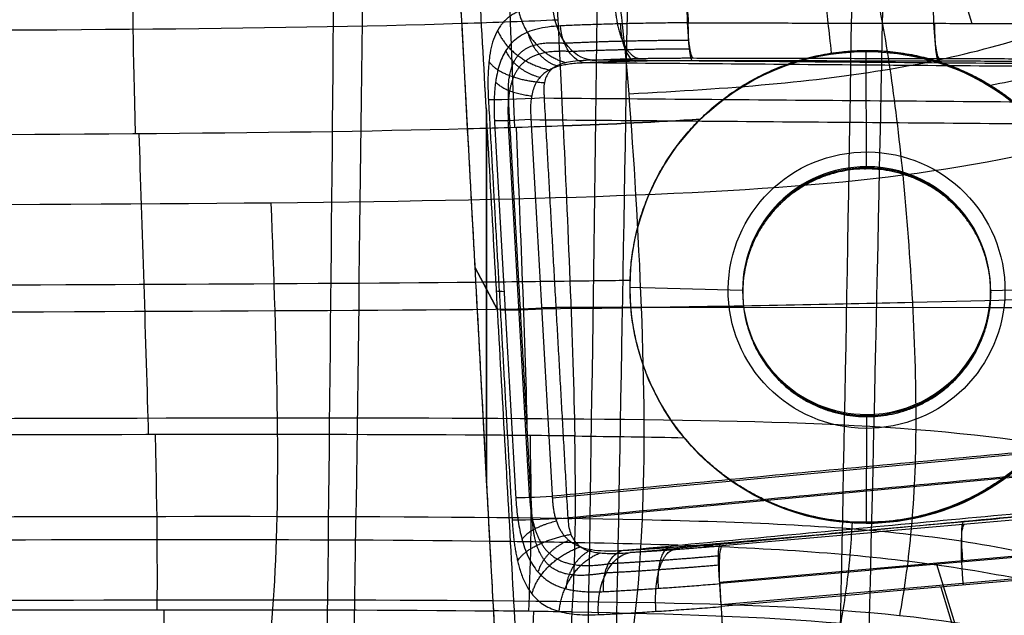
# Model space of a CAD drawing. Header units: millimetres. Extents: x -224 to 224, y -267 to 247.
# Tile 261 of 656: x 112 to 137, y -125 to -110. Entities that reach past the tile are written whole.
import ezdxf

# ---------------------------------------------------------------- set-up
doc = ezdxf.new("R2010")
doc.units = ezdxf.units.MM
doc.layers.add('08-01-2026-telaio-080126', color=7, linetype='Continuous')
doc.layers.add('15_12_2025_Kartell_BO_Chair-SEDUTA-RM', color=7, linetype='Continuous')

msp = doc.modelspace()

# ---------------------------------------------------------------- linework, layer by layer
at = {"layer": '08-01-2026-telaio-080126', "color": 30, "true_color": 0xff8000}
for p, q in [((134.36, -104.057, 427.795), (136.26, -110.255, 427.795)), ((123.928, -112.404, 433.607), (123.928, -121.815, 436.984)), ((123.638, -116.456, 436.769), (124.216, -117.539, 433.75)), ((154.523, -117.497, 431.522), (125.334, -117.476, 432.251)), ((125.606, -122.311, 432.381), (154.642, -119.586, 431.578)), ((129.856, -124.46, 428.989), (142.293, -123.351, 427.572)), ((135.367, -124.002, 428.361), (137.079, -129.588, 428.361))]:
    msp.add_line(p, q, dxfattribs=at)
at = {"layer": '08-01-2026-telaio-080126', "color": 95, "true_color": 0x42aa42}
for p, q in [((133.578, -110.941, 437.741), (133.581, -110.969, 436.731)), ((133.588, -113.896, 433.961), (133.581, -110.969, 436.731)), ((123.931, -112.45, 433.608), (123.931, -121.866, 436.987)), ((133.588, -113.896, 433.961), (133.593, -113.952, 431.945)), ((123.638, -116.45, 436.769), (124.216, -117.533, 433.75)), ((127.58, -116.957, 437.219), (127.581, -116.967, 436.882)), ((130.438, -117.045, 434.04), (127.581, -116.967, 436.882)), ((136.738, -117.045, 434.056), (139.581, -116.966, 436.912)), ((130.438, -117.045, 434.04), (130.443, -117.098, 432.113)), ((136.738, -117.045, 434.056), (136.743, -117.103, 431.956)), ((130.466, -117.479, 432.123), (125.706, -117.476, 432.242)), ((155.94, -117.497, 431.487), (136.72, -117.484, 431.967)), ((126.008, -122.849, 432.386), (156.083, -120.026, 431.554)), ((133.588, -120.194, 434.135), (133.581, -122.964, 437.063)), ((133.588, -120.194, 434.135), (133.593, -120.249, 432.123)), ((133.578, -122.934, 438.131), (133.581, -122.964, 437.063)), ((129.888, -125.027, 429.005), (142.324, -123.918, 427.588)), ((135.471, -124.58, 428.369), (137.005, -129.584, 428.369))]:
    msp.add_line(p, q, dxfattribs=at)
at = {"layer": '08-01-2026-telaio-080126', "color": 95, "true_color": 0x42aa42, "extrusion": (-0.002545, 0.027627, 0.999615)}
msp.add_circle((-122.288, 140.799, 430.671), 3.514, dxfattribs=at)
at = {"layer": '08-01-2026-telaio-080126', "color": 95, "true_color": 0x42aa42, "extrusion": (0.002545, -0.027627, -0.999615)}
msp.add_circle((122.288, 140.799, -429.263), 3.15, dxfattribs=at)
at = {"layer": '08-01-2026-telaio-080126', "color": 95, "true_color": 0x42aa42, "extrusion": (0.993914, -0.00212, -0.110139)}
msp.add_arc((-109.362, 441.706, 81.273), 1.5, 183.9898, 268.0509, dxfattribs=at)
at = {"layer": '08-01-2026-telaio-080126', "color": 95, "true_color": 0x42aa42, "extrusion": (-0.993914, 0.00212, 0.110139)}
msp.add_arc((109.362, 441.706, -87.561), 1.5, 271.9491, 356.0102, dxfattribs=at)
at = {"layer": '08-01-2026-telaio-080126', "color": 95, "true_color": 0x42aa42, "extrusion": (0.731043, 0.038974, -0.681217)}
msp.add_arc((-116.28, 397.867, -205.47), 1.5, 185.363, 268.7271, dxfattribs=at)
at = {"layer": '08-01-2026-telaio-080126', "color": 30, "true_color": 0xff8000, "extrusion": (0.993914, -0.00212, -0.110139)}
msp.add_arc((-109.93, 441.225, 81.303), 1, 183.9898, 268.0509, dxfattribs=at)
at = {"layer": '08-01-2026-telaio-080126', "color": 30, "true_color": 0xff8000, "extrusion": (-0.993914, 0.00212, 0.110139)}
msp.add_arc((109.93, 441.225, -87.592), 1, 271.9491, 356.0102, dxfattribs=at)
at = {"layer": '08-01-2026-telaio-080126', "color": 30, "true_color": 0xff8000, "extrusion": (0.757133, 0.037779, -0.652167)}
msp.add_arc((-116.426, 405.341, -189.342), 1, 185.2341, 268.5635, dxfattribs=at)
at = {"layer": '08-01-2026-telaio-080126', "color": 95, "true_color": 0x42aa42, "extrusion": (0.002545, -0.027627, -0.999615)}
for centre, start, end in [((122.288, 140.799, -433.157), 95.2614, 275.2614), ((122.288, 140.799, -433.984), 275.2614, 114.7451), ((122.288, 140.799, -433.984), 260.8045, 275.2614), ((122.288, 140.799, -433.157), 275.2614, 95.2614)]:
    msp.add_arc(centre, 6, start, end, dxfattribs=at)
at = {"layer": '08-01-2026-telaio-080126', "color": 95, "true_color": 0x42aa42, "extrusion": (-0.056215, 0.998057, -0.026858)}
msp.add_arc((-118.94, 430.246, -130.587), 1.5, 271.5211, 347.0909, dxfattribs=at)
at = {"layer": '08-01-2026-telaio-080126', "color": 30, "true_color": 0xff8000, "extrusion": (-0.056288, 0.998053, -0.026857)}
msp.add_arc((-118.547, 429.756, -131.126), 1, 271.5212, 342.5937, dxfattribs=at)
at = {"layer": '08-01-2026-telaio-080126', "color": 95, "true_color": 0x42aa42, "extrusion": (-0.002545, 0.027627, 0.999615)}
for start, end in [(264.7386, 84.7386), (84.7386, 264.7386)]:
    msp.add_arc((-122.288, 140.799, 430.307), 3.15, start, end, dxfattribs=at)
at = {"layer": '08-01-2026-telaio-080126', "color": 30, "true_color": 0xff8000, "extrusion": (-0.056015, 0.998045, -0.027726)}
msp.add_arc((-123.35, 431.138, -135.816), 6, 342.5479, 350.3908, dxfattribs=at)
at = {"layer": '08-01-2026-telaio-080126', "color": 95, "true_color": 0x42aa42, "extrusion": (-0.056015, 0.998045, -0.027726)}
msp.add_arc((-123.35, 431.138, -135.816), 6, 347.0353, 350.3884, dxfattribs=at)
at = {"layer": '08-01-2026-telaio-080126', "color": 30, "true_color": 0xff8000, "extrusion": (0.05629, -0.998053, 0.026856)}
msp.add_arc((118.546, 429.756, 140.717), 1, 197.5065, 268.4788, dxfattribs=at)
at = {"layer": '08-01-2026-telaio-080126', "color": 95, "true_color": 0x42aa42, "extrusion": (0.056217, -0.998057, 0.026858)}
msp.add_arc((118.94, 430.246, 141.281), 1.5, 193.0303, 268.4789, dxfattribs=at)
at = {"layer": '08-01-2026-telaio-080126', "color": 95, "true_color": 0x42aa42, "extrusion": (0.989699, 0.088229, -0.112743)}
msp.add_arc((-136.081, 441.104, 75.369), 1.5, 268.6326, 356.8543, dxfattribs=at)
at = {"layer": '08-01-2026-telaio-080126', "color": 30, "true_color": 0xff8000, "extrusion": (0.989699, 0.088229, -0.112743)}
for centre in [(-135.509, 440.59, 75.413), (-135.509, 440.59, 69.172)]:
    msp.add_arc(centre, 1, 268.6326, 356.8543, dxfattribs=at)
at = {"layer": '08-01-2026-telaio-080126', "color": 95, "true_color": 0x42aa42, "extrusion": (0.773762, 0.039132, -0.632266)}
msp.add_arc((-131.487, 410.944, -178.884), 1.5, 268.5685, 355.9643, dxfattribs=at)
at = {"layer": '08-01-2026-telaio-080126', "color": 30, "true_color": 0xff8000, "extrusion": (0.795079, 0.042661, -0.605003)}
msp.add_arc((-131.293, 416.142, -164.675), 1, 268.6496, 356.0733, dxfattribs=at)
at = {"layer": '08-01-2026-telaio-080126', "color": 95, "true_color": 0x42aa42, "extrusion": (-0.989699, -0.088229, 0.112743)}
msp.add_arc((136.081, 441.104, -69.151), 1.5, 183.1457, 271.3674, dxfattribs=at)
at = {"layer": '08-01-2026-telaio-080126', "color": 95, "true_color": 0x42aa42}
for points, degree in [([(124.958, -130.762, 434.117), (123.413, -103.222, 433.352)], 1), ([(123.208, -108.481, 436.443), (123.281, -109.842, 436.506), (123.448, -112.937, 436.629)], 2), ([(124.46, -108.441, 436.576), (124.504, -109.464, 436.622), (124.552, -110.65, 436.669), (124.646, -112.903, 436.756)], 3), ([(125.883, -112.861, 436.889), (125.779, -110.595, 436.802), (125.719, -109.414, 436.754), (125.663, -108.394, 436.707)], 3), ([(123.303, -110.253, 436.52), (124.161, -110.226, 436.61), (124.977, -110.196, 436.698), (125.755, -110.16, 436.783)], 3), ([(155.636, -111.425, 430.419), (126.617, -111.19, 431.138)], 1), ([(129.179, -111.134, 429.964), (141.68, -111.161, 428.578)], 1), ([(138.588, -111.447, 438.423), (137.972, -111.587, 438.342), (137.358, -111.714, 438.262), (136.738, -111.829, 438.182)], 3), ([(125.406, -112.15, 432.099), (155.652, -112.395, 431.349)], 1), ([(129.359, -112.69, 437.277), (128.275, -112.759, 437.153), (127.123, -112.814, 437.024), (125.883, -112.861, 436.889)], 3), ([(125.883, -112.861, 436.889), (127.123, -112.814, 437.024), (128.275, -112.759, 437.153), (129.359, -112.69, 437.277)], 3), ([(125.883, -112.861, 436.889), (125.107, -112.889, 436.805), (124.297, -112.915, 436.718), (123.448, -112.937, 436.629)], 3), ([(124.686, -112.901, 436.76), (124.78, -115.155, 436.847), (124.92, -118.475, 436.972), (124.968, -120.729, 437.056)], 3), ([(125.883, -112.861, 436.889), (125.986, -115.126, 436.976), (126.133, -118.475, 437.104), (126.178, -120.741, 437.188)], 3), ([(123.658, -116.828, 436.784), (124.491, -116.819, 436.871), (125.288, -116.81, 436.956), (126.053, -116.801, 437.04)], 3), ([(126.053, -116.801, 437.04), (126.577, -116.794, 437.097), (127.087, -116.787, 437.153), (127.583, -116.779, 437.208)], 3), ([(156.081, -120, 431.554), (126.007, -122.823, 432.386)], 1), ([(123.869, -120.721, 436.939), (124.109, -125.186, 437.125)], 1), ([(126.178, -120.741, 437.188), (125.439, -120.733, 437.107), (124.67, -120.726, 437.024), (123.869, -120.721, 436.939)], 3), ([(125.04, -120.73, 437.064), (125.087, -122.985, 437.148), (125.042, -124.172, 437.19), (124.999, -125.197, 437.221)], 3), ([(126.113, -125.213, 437.343), (126.166, -124.191, 437.313), (126.223, -123.008, 437.272), (126.178, -120.741, 437.188)], 3), ([(126.178, -120.741, 437.188), (127.155, -120.752, 437.295), (128.081, -120.766, 437.399), (128.964, -120.785, 437.5)], 3), ([(127.579, -123.704, 431.4), (156.151, -121.022, 430.609)], 1), ([(142.352, -122.427, 428.996), (129.915, -123.536, 430.413)], 1), ([(124.014, -123.41, 437.051), (124.766, -123.419, 437.131), (125.488, -123.431, 437.209), (126.183, -123.444, 437.286)], 3), ([(126.183, -123.444, 437.286), (128.842, -123.494, 437.579), (133.359, -123.659, 438.118), (137.12, -124.244, 438.641), (139.025, -124.716, 438.919)], 3), ([(142.329, -123.969, 427.588), (129.892, -125.077, 429.005)], 1), ([(126.113, -125.213, 437.343), (125.471, -125.203, 437.272), (124.804, -125.194, 437.199), (124.109, -125.186, 437.125)], 3), ([(125.125, -125.198, 437.234), (125.081, -126.223, 437.265), (125.04, -127.086, 437.284), (125.028, -127.912, 437.059)], 3), ([(125.99, -127.919, 437.164), (126.01, -127.096, 437.391), (126.06, -126.235, 437.373), (126.113, -125.213, 437.343)], 3), ([(126.113, -125.213, 437.343), (131.355, -125.299, 437.923), (134.915, -125.496, 438.402), (138.582, -126.404, 438.948)], 3), ([(129.892, -125.077, 429.005), (130.151, -129.694, 429.133)], 1)]:
    msp.add_open_spline(points, degree=degree, dxfattribs=at)
at = {"layer": '08-01-2026-telaio-080126', "color": 30, "true_color": 0xff8000}
for points, degree in [([(124.958, -130.762, 434.117), (123.413, -103.223, 433.352)], 1), ([(128.72, -104.202, 428.425), (129.059, -110.239, 428.593)], 1), ([(114.943, -108.616, 435.62), (114.947, -109.652, 435.663), (114.951, -110.853, 435.709), (115.012, -113.064, 435.792)], 3), ([(127.731, -114.622, 419.046), (127.623, -112.787, 419.191), (127.5, -111.163, 419.559), (127.341, -109.856, 420.423)], 3), ([(103.924, -110.454, 434.697), (112.165, -110.427, 435.408), (118.407, -110.405, 436.007), (123.303, -110.253, 436.52)], 3), ([(129.059, -110.239, 428.593), (141.56, -110.266, 427.208)], 1), ([(154.243, -111.483, 430.004), (126.457, -111.258, 430.693)], 1), ([(141.66, -111.23, 428.132), (129.16, -111.203, 429.517)], 1), ([(125.065, -112.701, 432.123), (154.265, -112.937, 431.399)], 1), ([(123.448, -112.937, 436.629), (118.497, -113.066, 436.111), (112.241, -113.088, 435.51), (103.975, -113.115, 434.797)], 3), ([(140.01, -112.969, 420.597), (136.481, -114.027, 420.096), (132.956, -114.415, 419.623), (127.731, -114.622, 419.046)], 3), ([(115.11, -113.063, 435.801), (115.171, -115.274, 435.884), (115.289, -118.496, 436.005), (115.345, -120.707, 436.088)], 3), ([(134.506, -114.115, 419.85), (134.605, -115.12, 419.783), (134.777, -117.351, 419.763), (134.843, -119.575, 419.955), (134.836, -120.573, 420.099)], 3), ([(127.731, -114.622, 419.046), (122.506, -114.829, 418.469), (115.581, -114.854, 417.788), (105.735, -114.886, 416.941)], 3), ([(127.939, -120.322, 419.262), (127.93, -118.503, 418.978), (127.838, -116.457, 418.901), (127.731, -114.622, 419.046)], 3), ([(118.627, -120.279, 418.3), (118.608, -118.516, 418.017), (118.537, -116.599, 417.945), (118.466, -114.82, 418.095)], 3), ([(104.09, -116.927, 434.94), (112.39, -116.9, 435.656), (118.663, -116.877, 436.259), (123.658, -116.828, 436.784)], 3), ([(140.42, -117.203, 420.602), (138.591, -117.249, 420.334), (134.952, -117.352, 419.822), (130.507, -117.443, 419.285), (127.872, -117.478, 418.993)], 3), ([(105.828, -117.605, 416.88), (115.675, -117.573, 417.728), (122.6, -117.547, 418.408), (127.872, -117.478, 418.993)], 3), ([(154.638, -119.547, 431.577), (125.604, -122.273, 432.381)], 1), ([(105.89, -120.311, 417.144), (115.736, -120.279, 417.992), (122.661, -120.254, 418.672), (127.939, -120.322, 419.262)], 3), ([(118.527, -124.904, 420.038), (118.616, -123.651, 419.076), (118.647, -122.042, 418.582), (118.627, -120.279, 418.3)], 3), ([(127.747, -124.974, 420.995), (127.875, -123.734, 420.035), (127.948, -122.142, 419.546), (127.939, -120.322, 419.262)], 3), ([(127.939, -120.322, 419.262), (133.217, -120.391, 419.851), (136.849, -120.554, 420.35), (140.55, -121.429, 420.926)], 3), ([(123.869, -120.721, 436.939), (118.853, -120.688, 436.409), (112.554, -120.711, 435.804), (104.205, -120.738, 435.084)], 3), ([(115.518, -120.707, 436.105), (115.574, -122.918, 436.188), (115.57, -124.119, 436.232), (115.565, -125.155, 436.267)], 3), ([(134.836, -120.573, 420.099), (134.828, -121.571, 420.243), (134.733, -123.34, 420.629), (134.534, -124.71, 421.347), (134.423, -125.31, 421.824)], 3), ([(127.416, -123.646, 430.916), (154.743, -121.08, 430.16)], 1), ([(129.875, -123.466, 429.928), (142.312, -122.357, 428.511)], 1), ([(105.89, -122.809, 417.759), (115.731, -122.778, 418.606), (122.655, -122.752, 419.287), (127.894, -122.865, 419.875)], 3), ([(127.894, -122.865, 419.875), (130.514, -122.922, 420.169), (134.91, -123.105, 420.711), (138.495, -123.829, 421.257), (140.303, -124.427, 421.555)], 3), ([(104.255, -123.399, 435.183), (112.674, -123.372, 435.909), (119.008, -123.349, 436.519), (124.014, -123.41, 437.051)], 3), ([(142.296, -123.385, 427.572), (129.859, -124.493, 428.989)], 1), ([(129.859, -124.493, 428.989), (130.151, -129.694, 429.133)], 1), ([(105.816, -124.933, 418.884), (115.646, -124.901, 419.73), (122.571, -124.875, 420.411), (127.747, -124.974, 420.995)], 3), ([(118.116, -127.93, 424.129), (118.291, -127.055, 422.432), (118.438, -126.158, 421), (118.527, -124.904, 420.038)], 3), ([(127.227, -127.966, 425.073), (127.434, -127.102, 423.385), (127.618, -126.215, 421.955), (127.747, -124.974, 420.995)], 3), ([(139.827, -126.392, 422.662), (136.348, -125.297, 422.066), (132.922, -125.073, 421.579), (127.747, -124.974, 420.995)], 3), ([(104.263, -125.184, 435.246), (112.76, -125.157, 435.979), (119.133, -125.134, 436.593), (124.109, -125.186, 437.125)], 3), ([(115.744, -125.155, 436.284), (115.74, -126.191, 436.318), (115.736, -127.063, 436.342), (115.758, -127.898, 436.12)], 3), ([(124.109, -125.186, 437.125), (124.164, -126.215, 437.166), (124.218, -127.08, 437.196), (124.299, -127.907, 436.98)], 3)]:
    msp.add_open_spline(points, degree=degree, dxfattribs=at)
at = {"layer": '08-01-2026-telaio-080126', "color": 95, "true_color": 0x42aa42}
for points, degree, knots in [([(132.697, -111.009, 437.631), (132.641, -110.459, 437.608), (132.49, -109.183, 437.552), (132.348, -108.353, 437.51), (132.261, -107.864, 437.482)], 3, [0.427993, 0.427993, 0.427993, 0.427993, 1, 2, 2, 2, 2]), ([(125.614, -109.782, 430.143), (125.562, -109.785, 430.194), (125.459, -109.791, 430.292), (125.314, -109.807, 430.443), (125.178, -109.827, 430.595), (125.052, -109.852, 430.746), (124.936, -109.883, 430.897), (124.828, -109.919, 431.046), (124.728, -109.96, 431.194), (124.637, -110.006, 431.339), (124.553, -110.057, 431.481), (124.477, -110.114, 431.621), (124.408, -110.176, 431.757), (124.345, -110.243, 431.889), (124.256, -110.358, 432.09), (124.158, -110.532, 432.348), (124.068, -110.788, 432.64), (124.017, -111.047, 432.857), (123.989, -111.291, 433.011), (123.975, -111.51, 433.118), (123.97, -111.735, 433.197), (123.973, -111.965, 433.248), (123.98, -112.12, 433.258), (123.984, -112.198, 433.263)], 3, [0, 0, 0, 0, 0.216739, 0.427325, 0.631926, 0.830725, 1.023925, 1.211743, 1.394418, 1.572207, 1.745392, 1.914277, 2.079188, 2.240477, 2.398519, 2.823984, 3.218976, 3.592674, 3.845307, 4.088175, 4.324715, 4.558642, 4.793798, 4.793798, 4.793798, 4.793798]), ([(129.359, -112.69, 437.277), (129.46, -112.593, 437.286), (129.669, -112.394, 437.304), (130.018, -112.117, 437.338), (130.406, -111.851, 437.376), (130.837, -111.605, 437.421), (131.31, -111.385, 437.472), (131.824, -111.2, 437.53), (132.377, -111.057, 437.593), (132.966, -110.964, 437.664), (133.371, -110.941, 437.715), (133.578, -110.941, 437.741)], 3, [-8.069238, -8.069238, -8.069238, -8.069238, -7.64792, -7.201062, -6.728645, -6.230654, -5.707074, -5.157895, -4.583108, -3.982707, -3.356684, -3.356684, -3.356684, -3.356684]), ([(133.578, -110.941, 437.741), (133.781, -110.94, 437.767), (134.168, -110.958, 437.818), (134.717, -111.038, 437.89), (135.202, -111.152, 437.957), (135.624, -111.288, 438.016), (135.984, -111.432, 438.069), (136.285, -111.574, 438.113), (136.531, -111.704, 438.15), (136.674, -111.79, 438.172), (136.738, -111.829, 438.182)], 3, [-3.356684, -3.356684, -3.356684, -3.356684, -2.742644, -2.184143, -1.681193, -1.233803, -0.841983, -0.505739, -0.225077, 0, 0, 0, 0]), ([(126.617, -111.19, 431.138), (126.517, -111.193, 431.178), (126.329, -111.199, 431.253), (126.077, -111.226, 431.38), (125.869, -111.27, 431.505), (125.73, -111.324, 431.61), (125.643, -111.377, 431.691), (125.588, -111.42, 431.747), (125.54, -111.469, 431.801), (125.498, -111.523, 431.853), (125.463, -111.583, 431.903), (125.435, -111.649, 431.948), (125.414, -111.72, 431.989), (125.399, -111.797, 432.025), (125.39, -111.879, 432.055), (125.389, -111.966, 432.078), (125.393, -112.057, 432.094), (125.402, -112.118, 432.097), (125.406, -112.15, 432.099)], 3, [-2.120452, -2.120452, -2.120452, -2.120452, -1.796606, -1.513452, -1.26867, -1.058662, -0.966834, -0.877559, -0.790316, -0.704545, -0.619657, -0.535046, -0.450099, -0.364209, -0.276791, -0.187288, -0.095183, 0, 0, 0, 0]), ([(136.738, -111.829, 438.182), (136.817, -111.879, 438.194), (136.974, -111.979, 438.218), (137.198, -112.141, 438.252), (137.413, -112.31, 438.286), (137.616, -112.486, 438.318), (137.809, -112.669, 438.349), (137.99, -112.856, 438.378), (138.161, -113.049, 438.407), (138.321, -113.246, 438.434), (138.47, -113.446, 438.46), (138.608, -113.649, 438.484), (138.736, -113.854, 438.508), (138.814, -113.994, 438.522), (138.852, -114.063, 438.529)], 3, [-3.131763, -3.131763, -3.131763, -3.131763, -2.848525, -2.569345, -2.294221, -2.02315, -1.756127, -1.493149, -1.234212, -0.979313, -0.728446, -0.481608, -0.238795, 0, 0, 0, 0]), ([(128.964, -120.785, 437.5), (128.911, -120.719, 437.492), (128.803, -120.587, 437.475), (128.653, -120.38, 437.451), (128.511, -120.167, 437.428), (128.379, -119.949, 437.406), (128.256, -119.725, 437.384), (128.143, -119.496, 437.364), (128.04, -119.263, 437.345), (127.946, -119.026, 437.327), (127.863, -118.784, 437.31), (127.791, -118.54, 437.294), (127.729, -118.293, 437.279), (127.677, -118.043, 437.265), (127.636, -117.792, 437.253), (127.606, -117.539, 437.241), (127.587, -117.285, 437.231), (127.579, -117.031, 437.221), (127.581, -116.777, 437.213), (127.594, -116.523, 437.206), (127.618, -116.269, 437.2), (127.652, -116.018, 437.196), (127.697, -115.768, 437.192), (127.753, -115.52, 437.19), (127.819, -115.274, 437.189), (127.895, -115.032, 437.189), (127.982, -114.794, 437.191), (128.078, -114.559, 437.194), (128.184, -114.329, 437.198), (128.3, -114.103, 437.203), (128.425, -113.882, 437.21), (128.559, -113.667, 437.217), (128.702, -113.458, 437.227), (128.854, -113.256, 437.237), (129.014, -113.06, 437.249), (129.181, -112.87, 437.262), (129.3, -112.75, 437.272), (129.359, -112.69, 437.277)], 3, [-8.913677, -8.913677, -8.913677, -8.913677, -8.656758, -8.400025, -8.143473, -7.887098, -7.630894, -7.374857, -7.118982, -6.863264, -6.607698, -6.352279, -6.097001, -5.841862, -5.586854, -5.331973, -5.077215, -4.822574, -4.568045, -4.313624, -4.059304, -3.805082, -3.550953, -3.29691, -3.04295, -2.789066, -2.535255, -2.281511, -2.027829, -1.774204, -1.520631, -1.267105, -1.01362, -0.760173, -0.506757, -0.253368, 0, 0, 0, 0]), ([(123.448, -112.937, 436.629), (123.469, -113.32, 436.645), (123.659, -116.829, 436.784), (123.787, -119.193, 436.877), (123.869, -120.721, 436.939)], 2, [-7.801786, -7.801786, -7.801786, -3.900893, -3.900893, 0, 0, 0]), ([(137.61, -121.363, 438.592), (137.512, -121.449, 438.582), (137.3, -121.635, 438.56), (136.933, -121.904, 438.52), (136.496, -122.176, 438.471), (135.981, -122.435, 438.413), (135.386, -122.662, 438.345), (134.709, -122.838, 438.267), (133.957, -122.939, 438.178), (133.297, -122.939, 438.096), (132.766, -122.886, 438.029), (132.385, -122.823, 437.98), (132.02, -122.738, 437.933), (131.67, -122.633, 437.887), (131.338, -122.512, 437.843), (131.022, -122.375, 437.801), (130.725, -122.226, 437.76), (130.445, -122.065, 437.721), (130.183, -121.896, 437.684), (129.938, -121.72, 437.648), (129.711, -121.538, 437.615), (129.501, -121.353, 437.583), (129.307, -121.165, 437.554), (129.128, -120.977, 437.526), (129.018, -120.848, 437.509), (128.964, -120.785, 437.5)], 3, [-9.755257, -9.755257, -9.755257, -9.755257, -9.360961, -8.905078, -8.387604, -7.808543, -7.1679, -6.465687, -5.701917, -4.876608, -4.476687, -4.08746, -3.708928, -3.341088, -2.98394, -2.637481, -2.30171, -1.976624, -1.662222, -1.358502, -1.065459, -0.783091, -0.511395, -0.250366, 0, 0, 0, 0]), ([(124.586, -122.872, 433.547), (124.589, -122.919, 433.547), (124.594, -123.012, 433.548), (124.606, -123.151, 433.535), (124.62, -123.289, 433.513), (124.636, -123.424, 433.481), (124.655, -123.558, 433.438), (124.677, -123.69, 433.385), (124.703, -123.82, 433.322), (124.732, -123.948, 433.249), (124.782, -124.141, 433.124), (124.865, -124.385, 432.919), (125.003, -124.65, 432.607), (125.16, -124.847, 432.296), (125.327, -124.992, 432.003), (125.494, -125.094, 431.738), (125.687, -125.175, 431.462), (125.909, -125.235, 431.177), (126.164, -125.273, 430.887), (126.453, -125.29, 430.595), (126.667, -125.284, 430.413), (126.777, -125.281, 430.32)], 3, [-5.173377, -5.173377, -5.173377, -5.173377, -5.032399, -4.892486, -4.75282, -4.61258, -4.470954, -4.327154, -4.180427, -4.030064, -3.875405, -3.473029, -3.046256, -2.584714, -2.272392, -1.944188, -1.597951, -1.231848, -0.844326, -0.434077, 0, 0, 0, 0]), ([(126.007, -122.823, 432.386), (126.009, -122.89, 432.384), (126.015, -123.022, 432.38), (126.059, -123.206, 432.325), (126.131, -123.363, 432.243), (126.232, -123.491, 432.139), (126.363, -123.59, 432.022), (126.502, -123.652, 431.913), (126.646, -123.69, 431.816), (126.792, -123.712, 431.732), (126.959, -123.724, 431.647), (127.146, -123.726, 431.563), (127.355, -123.72, 431.478), (127.503, -123.71, 431.427), (127.579, -123.704, 431.4)], 3, [-2.373604, -2.373604, -2.373604, -2.373604, -2.171564, -1.978852, -1.789937, -1.598957, -1.400233, -1.188704, -1.035774, -0.866041, -0.67835, -0.471848, -0.245894, 0, 0, 0, 0]), ([(132.938, -125.5, 438.158), (133.022, -125.007, 438.149), (133.138, -124.285, 438.131), (133.212, -123.232, 438.097), (133.227, -122.925, 438.087)], 3, [0, 0, 0, 0, 1, 1.357687, 1.357687, 1.357687, 1.357687]), ([(124.109, -125.186, 437.125), (124.162, -126.156, 437.164), (124.188, -126.558, 437.152), (124.239, -127.331, 437.13), (124.299, -127.907, 436.98)], 2, [-2.748092, -2.748092, -2.748092, -1.373071, -1.373071, 0, 0, 0]), ([(126.777, -125.281, 430.32), (126.841, -125.278, 430.268), (126.972, -125.271, 430.164), (127.177, -125.261, 430.018), (127.389, -125.249, 429.878), (127.609, -125.237, 429.747), (127.837, -125.223, 429.624), (128.072, -125.209, 429.51), (128.314, -125.193, 429.405), (128.563, -125.176, 429.31), (128.818, -125.159, 429.226), (129.079, -125.14, 429.153), (129.345, -125.12, 429.091), (129.617, -125.099, 429.04), (129.8, -125.085, 429.017), (129.892, -125.077, 429.005)], 3, [0, 0, 0, 0, 0.249236, 0.500972, 0.755208, 1.011944, 1.271182, 1.532921, 1.797162, 2.063906, 2.333152, 2.604902, 2.879155, 3.155913, 3.435174, 3.435174, 3.435174, 3.435174])]:
    msp.add_open_spline(points, degree=degree, knots=knots, dxfattribs=at)
at = {"layer": '08-01-2026-telaio-080126', "color": 30, "true_color": 0xff8000}
for points, knots in [([(123.208, -108.481, 436.443), (123.241, -109.084, 436.47), (123.32, -110.569, 436.536), (123.4, -112.055, 436.594), (123.448, -112.937, 436.629)], [0, 0, 0, 0, 1.814444, 4.466622, 4.466622, 4.466622, 4.466622]), ([(133.797, -109.275, 421.209), (133.797, -109.275, 421.209), (133.797, -109.275, 421.209), (133.797, -109.275, 421.209), (133.931, -109.905, 420.778), (134.187, -111.32, 420.166), (134.408, -113.11, 419.917), (134.506, -114.115, 419.85)], [0, 0, 0, 0, 0, 0, 0, 1, 2, 2, 2, 2]), ([(127.731, -114.622, 419.046), (127.623, -112.787, 419.191), (127.5, -111.163, 419.559), (127.341, -109.856, 420.423), (127.341, -109.856, 420.423), (127.341, -109.856, 420.423), (127.341, -109.856, 420.423)], [0, 0, 0, 0, 5.086256, 5.086256, 5.086256, 5.086256, 5.086256, 5.086256, 5.086256]), ([(127.555, -112.041, 419.465), (130.132, -111.916, 419.75), (134.401, -111.554, 420.266), (137.778, -110.632, 420.745), (139.463, -109.947, 420.994)], [0, 0, 0, 0, 1, 2, 2, 2, 2]), ([(129.059, -110.239, 428.593), (128.973, -110.24, 428.603), (128.8, -110.241, 428.625), (128.544, -110.244, 428.671), (128.291, -110.247, 428.727), (128.04, -110.251, 428.795), (127.794, -110.256, 428.872), (127.552, -110.261, 428.96), (127.315, -110.266, 429.059), (127.083, -110.272, 429.166), (126.856, -110.279, 429.284), (126.635, -110.286, 429.41), (126.42, -110.293, 429.546), (126.212, -110.301, 429.69), (126.01, -110.309, 429.842), (125.881, -110.315, 429.95), (125.817, -110.318, 430.004)], [-3.591394, -3.591394, -3.591394, -3.591394, -3.330216, -3.06977, -2.810052, -2.551057, -2.292782, -2.035223, -1.778375, -1.522234, -1.266796, -1.012057, -0.758012, -0.504657, -0.251988, 0, 0, 0, 0]), ([(125.817, -110.318, 430.004), (125.709, -110.326, 430.102), (125.498, -110.34, 430.291), (125.22, -110.394, 430.594), (124.981, -110.472, 430.892), (124.779, -110.577, 431.182), (124.61, -110.707, 431.461), (124.436, -110.906, 431.792), (124.28, -111.202, 432.159), (124.197, -111.536, 432.425), (124.161, -111.778, 432.567), (124.147, -111.908, 432.631), (124.136, -112.04, 432.687), (124.13, -112.174, 432.734), (124.127, -112.311, 432.771), (124.127, -112.45, 432.798), (124.13, -112.591, 432.817), (124.135, -112.686, 432.821), (124.137, -112.734, 432.823)], [0, 0, 0, 0, 0.440047, 0.853719, 1.243288, 1.611468, 1.961477, 2.297052, 2.884684, 3.442618, 3.590992, 3.736633, 3.880224, 4.022482, 4.164141, 4.305948, 4.448643, 4.592957, 4.592957, 4.592957, 4.592957]), ([(126.457, -111.258, 430.693), (126.397, -111.26, 430.725), (126.278, -111.265, 430.789), (126.11, -111.28, 430.891), (125.955, -111.302, 430.994), (125.813, -111.332, 431.099), (125.683, -111.37, 431.204), (125.567, -111.418, 431.309), (125.463, -111.475, 431.413), (125.362, -111.55, 431.526), (125.269, -111.647, 431.646), (125.186, -111.774, 431.769), (125.123, -111.921, 431.881), (125.079, -112.09, 431.978), (125.054, -112.278, 432.055), (125.048, -112.484, 432.108), (125.059, -112.627, 432.118), (125.065, -112.701, 432.123)], [-2.834867, -2.834867, -2.834867, -2.834867, -2.627971, -2.43074, -2.242707, -2.063331, -1.891993, -1.72798, -1.570479, -1.418575, -1.222878, -1.028752, -0.833787, -0.635603, -0.431935, -0.220692, 0, 0, 0, 0]), ([(123.448, -112.937, 436.629), (123.518, -114.234, 436.681), (123.659, -116.829, 436.783), (123.799, -119.424, 436.887), (123.869, -120.721, 436.939)], [0, 0, 0, 0, 3.900893, 7.801786, 7.801786, 7.801786, 7.801786]), ([(123.869, -120.721, 436.939), (123.892, -121.153, 436.957), (123.931, -121.897, 436.987), (123.994, -123.052, 437.036), (124.053, -124.109, 437.081), (124.092, -124.854, 437.111), (124.109, -125.186, 437.125)], [-4.475638, -4.475638, -4.475638, -4.475638, -3.178448, -2.237819, -1.000789, 0, 0, 0, 0]), ([(125.604, -122.273, 432.381), (125.606, -122.313, 432.381), (125.61, -122.392, 432.381), (125.621, -122.508, 432.37), (125.638, -122.621, 432.35), (125.659, -122.728, 432.322), (125.685, -122.831, 432.287), (125.717, -122.927, 432.245), (125.753, -123.018, 432.198), (125.794, -123.103, 432.145), (125.84, -123.181, 432.087), (125.891, -123.253, 432.026), (125.948, -123.318, 431.962), (126.009, -123.377, 431.895), (126.075, -123.43, 431.826), (126.194, -123.509, 431.708), (126.39, -123.591, 431.536), (126.684, -123.648, 431.319), (127.029, -123.667, 431.105), (127.283, -123.653, 430.981), (127.416, -123.646, 430.916)], [0, 0, 0, 0, 0.120271, 0.23788, 0.353099, 0.466216, 0.577539, 0.687386, 0.796094, 0.904005, 1.011472, 1.118852, 1.226502, 1.334776, 1.444024, 1.554584, 1.891883, 2.259641, 2.66376, 3.108703, 3.108703, 3.108703, 3.108703]), ([(124.678, -122.306, 433.079), (124.683, -122.388, 433.079), (124.694, -122.551, 433.078), (124.722, -122.792, 433.04), (124.758, -123.025, 432.977), (124.805, -123.252, 432.884), (124.889, -123.566, 432.713), (125.038, -123.938, 432.413), (125.23, -124.198, 432.072), (125.384, -124.34, 431.83), (125.467, -124.405, 431.704), (125.557, -124.463, 431.575), (125.654, -124.516, 431.442), (125.759, -124.562, 431.306), (125.871, -124.601, 431.167), (125.992, -124.634, 431.026), (126.121, -124.661, 430.884), (126.259, -124.681, 430.741), (126.407, -124.695, 430.597), (126.564, -124.702, 430.454), (126.731, -124.703, 430.312), (126.848, -124.698, 430.221), (126.908, -124.696, 430.175)], [-4.952913, -4.952913, -4.952913, -4.952913, -4.70577, -4.462135, -4.21826, -3.970407, -3.715014, -3.11577, -2.478722, -2.317931, -2.153427, -1.984794, -1.811646, -1.633627, -1.450408, -1.261688, -1.067193, -0.86667, -0.659889, -0.446642, -0.226737, 0, 0, 0, 0]), ([(126.908, -124.696, 430.175), (126.966, -124.693, 430.131), (127.083, -124.687, 430.045), (127.265, -124.677, 429.922), (127.452, -124.666, 429.804), (127.646, -124.655, 429.693), (127.845, -124.642, 429.588), (128.05, -124.629, 429.49), (128.26, -124.615, 429.399), (128.475, -124.6, 429.315), (128.695, -124.584, 429.239), (128.92, -124.568, 429.171), (129.149, -124.55, 429.112), (129.382, -124.532, 429.061), (129.619, -124.513, 429.019), (129.779, -124.5, 428.999), (129.859, -124.493, 428.989)], [-3.226541, -3.226541, -3.226541, -3.226541, -3.008918, -2.789322, -2.56775, -2.344203, -2.11868, -1.89118, -1.661704, -1.430252, -1.196821, -0.961414, -0.724028, -0.484664, -0.243321, 0, 0, 0, 0])]:
    msp.add_open_spline(points, degree=3, knots=knots, dxfattribs=at)
at = {"layer": '08-01-2026-telaio-080126', "color": 95, "true_color": 0x42aa42}
for points, weights, degree in [([(127.195, -109.724, 429.088), (127.246, -111.056, 429.136), (127.802, -111.147, 430.345)], [0.999999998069, 0.746994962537, 0.999510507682], 2), ([(124.755, -109.949, 431.154), (125.003, -111.019, 430.909), (125.962, -111.251, 431.45)], [1.00003656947, 0.799684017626, 0.999213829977], 2), ([(124.217, -110.43, 432.194), (124.537, -111.24, 431.578), (125.566, -111.443, 431.772)], [0.999836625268, 0.815559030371, 1.00144905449], 2), ([(125.94, -110.754, 430.437), (126.796, -110.71, 429.643), (127.912, -110.683, 429.129), (129.072, -110.679, 428.995)], [0.873423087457, 0.874054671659, 0.873339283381, 0.871393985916], 3), ([(123.998, -111.224, 432.967), (124.297, -111.69, 432.002), (125.406, -111.76, 432.008)], [0.999879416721, 0.803798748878, 1.00122015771], 2), ([(123.984, -112.198, 433.263), (124.285, -117.537, 433.405), (124.586, -122.872, 433.547)], [0.917301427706, 0.917036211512, 0.916772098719], 2), ([(125.099, -122.865, 432.724), (124.898, -119.308, 432.628), (124.697, -115.751, 432.533), (124.496, -112.192, 432.438)], [0.89548204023, 0.895374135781, 0.895266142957, 0.895158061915], 3), ([(126.007, -122.823, 432.386), (125.706, -117.488, 432.242), (125.406, -112.15, 432.099)], [0.916772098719, 0.917036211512, 0.917301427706], 2), ([(136.742, -117.025, 431.953), (136.666, -113.954, 431.868), (133.593, -113.952, 431.945)], [1, 0.712203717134, 0.989983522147], 2), ([(124.285, -117.536, 433.405), (124.547, -117.552, 432.273), (125.706, -117.488, 432.242)], [1, 0.79064023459, 1], 2), ([(126.972, -124.219, 430.625), (126.655, -124.273, 430.84), (126.088, -124.327, 431.322), (125.483, -124.089, 432.095), (125.18, -123.537, 432.625), (125.112, -123.09, 432.729), (125.103, -122.865, 432.72)], [0.861499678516, 0.873805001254, 0.895949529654, 0.908983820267, 0.901679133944, 0.896342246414, 0.895484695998], 3), ([(124.726, -123.921, 433.264), (124.979, -123.442, 432.286), (126.078, -123.24, 432.304)], [0.999859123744, 0.802423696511, 1.00154004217], 2), ([(125.089, -124.753, 432.44), (125.317, -123.891, 431.817), (126.325, -123.558, 432.057)], [0.999977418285, 0.810284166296, 1.00182961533], 2), ([(125.781, -125.199, 431.342), (125.888, -124.053, 431.086), (126.824, -123.713, 431.717)], [0.99977371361, 0.785748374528, 0.999062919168], 2), ([(129.915, -123.536, 430.413), (128.604, -123.653, 430.563), (127.579, -123.704, 431.4)], [0.854606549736, 0.845864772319, 0.909684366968], 2), ([(128.241, -125.198, 429.439), (128.127, -123.762, 429.414), (128.677, -123.636, 430.738)], [1, 0.721223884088, 0.999664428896], 2), ([(129.843, -124.024, 429.4), (128.797, -124.113, 429.523), (127.787, -124.183, 429.952), (126.97, -124.223, 430.622)], [0.858997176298, 0.860183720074, 0.861059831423, 0.861496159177], 3)]:
    msp.add_rational_spline(points, weights, degree=degree, dxfattribs=at)
at = {"layer": '08-01-2026-telaio-080126', "color": 30, "true_color": 0xff8000}
for points, weights, degree in [([(127.332, -110.266, 429.055), (127.364, -111.154, 429.088), (127.719, -111.216, 429.901)], [1, 0.746938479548, 0.999364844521], 2), ([(125.759, -111.348, 431.143), (125.152, -111.186, 430.75), (124.987, -110.477, 430.89)], [0.999673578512, 0.803020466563, 0.999755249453], 2), ([(125.291, -111.627, 431.618), (124.649, -111.471, 431.464), (124.426, -110.943, 431.827)], [1.00019420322, 0.827796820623, 1.00003002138], 2), ([(126.026, -110.967, 430.208), (125.745, -110.956, 430.419), (125.24, -110.985, 430.885), (124.716, -111.319, 431.638), (124.486, -111.951, 432.188), (124.471, -112.467, 432.32), (124.489, -112.728, 432.324)], [0.87352374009, 0.884623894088, 0.90415076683, 0.91674116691, 0.912611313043, 0.908144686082, 0.906873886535], 3), ([(126.026, -110.967, 430.208), (126.882, -110.925, 429.472), (127.966, -110.901, 428.999), (129.089, -110.9, 428.871)], [0.873523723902, 0.873967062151, 0.873221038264, 0.871393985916], 3), ([(125.08, -112.104, 431.98), (124.396, -112.037, 431.967), (124.167, -111.74, 432.543)], [1.00031391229, 0.824187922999, 1.00004226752], 2), ([(124.137, -112.734, 432.823), (124.408, -117.522, 432.951), (124.678, -122.306, 433.079)], [0.89931106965, 0.899129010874, 0.898947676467], 2), ([(125.03, -122.3, 432.582), (124.85, -119.11, 432.496), (124.669, -115.919, 432.41), (124.489, -112.728, 432.325)], [0.907127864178, 0.907043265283, 0.906958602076, 0.906873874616], 3), ([(125.065, -112.701, 432.123), (125.335, -117.488, 432.252), (125.604, -122.273, 432.381)], [0.89931106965, 0.899129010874, 0.898947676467], 2), ([(124.408, -117.521, 432.951), (124.622, -117.527, 432.271), (125.335, -117.488, 432.252)], [1, 0.814001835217, 1], 2), ([(125.03, -122.3, 432.581), (125.044, -122.579, 432.59), (125.128, -123.132, 432.467), (125.483, -123.785, 431.874), (126.138, -124.065, 431.071), (126.713, -124.033, 430.595), (127.028, -123.991, 430.383)], [0.907127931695, 0.907956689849, 0.911906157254, 0.914137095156, 0.896555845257, 0.873731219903, 0.861412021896], 3), ([(125.711, -122.909, 432.252), (125.036, -123.059, 432.232), (124.838, -123.371, 432.818)], [1.00048004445, 0.822302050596, 1.00007850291], 2), ([(126.03, -123.394, 431.873), (125.404, -123.632, 431.69), (125.242, -124.197, 432.059)], [1.00038369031, 0.821474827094, 1.00000704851], 2), ([(127.416, -123.646, 430.916), (128.511, -123.587, 430.083), (129.875, -123.466, 429.928)], [0.901901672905, 0.846417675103, 0.854606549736], 2), ([(126.613, -123.631, 431.374), (126.02, -123.861, 430.923), (125.95, -124.622, 431.075)], [0.999466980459, 0.788169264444, 0.999313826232], 2), ([(128.305, -124.612, 429.383), (128.228, -123.655, 429.366), (128.579, -123.571, 430.255)], [1, 0.721118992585, 0.99956437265], 2), ([(129.827, -123.791, 429.252), (128.817, -123.879, 429.37), (127.839, -123.948, 429.764), (127.028, -123.991, 430.382)], [0.858997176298, 0.860111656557, 0.860953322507, 0.861411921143], 3)]:
    msp.add_rational_spline(points, weights, degree=degree, dxfattribs=at)
at = {"layer": '08-01-2026-telaio-080126', "color": 95, "true_color": 0x42aa42}
for points, weights, degree, knots in [([(124.499, -112.192, 432.435), (124.483, -111.982, 432.433), (124.492, -111.567, 432.326), (124.685, -111.033, 431.839), (125.163, -110.744, 431.123), (125.661, -110.736, 430.652), (125.943, -110.758, 430.44)], [0.895159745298, 0.896469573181, 0.902135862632, 0.910868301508, 0.902993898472, 0.884382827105, 0.87341284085], 3, [0, 0, 0, 0, 1.220211, 2.440423, 3.660634, 4.881293, 4.881293, 4.881293, 4.881293]), ([(126.617, -111.19, 431.138), (126.869, -111.177, 430.904), (127.153, -111.166, 430.711), (128.072, -111.132, 430.086), (129.179, -111.134, 429.964)], [0.945020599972, 0.969290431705, 1, 0.907173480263, 0.873185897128], 2, [0, 0, 0, 0.688451, 0.688451, 2.913429, 2.913429, 2.913429]), ([(133.593, -113.952, 431.945), (133.554, -113.952, 431.946), (133.515, -113.953, 431.947), (130.366, -114.028, 432.028), (130.444, -117.176, 432.115), (130.522, -120.324, 432.202), (133.671, -120.248, 432.121), (136.82, -120.173, 432.041), (136.742, -117.025, 431.953)], [0.989983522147, 0.994903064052, 1, 0.707106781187, 1, 0.707106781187, 1, 0.707106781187, 1], 2, [6.191542, 6.191542, 6.191542, 6.301196, 6.301196, 12.602391, 12.602391, 18.903587, 18.903587, 25.204783, 25.204783, 25.204783])]:
    msp.add_rational_spline(points, weights, degree=degree, knots=knots, dxfattribs=at)
at = {"layer": '08-01-2026-telaio-080126', "color": 30, "true_color": 0xff8000}
msp.add_rational_spline([(129.16, -111.203, 429.517), (127.93, -111.201, 429.653), (126.909, -111.239, 430.347), (126.673, -111.247, 430.507), (126.457, -111.258, 430.693)], [0.873185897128, 0.907173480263, 1, 0.976932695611, 0.957498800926], degree=2, knots=[0, 0, 0, 2.472198, 2.472198, 3.042267, 3.042267, 3.042267], dxfattribs=at)
at = {"layer": '15_12_2025_Kartell_BO_Chair-SEDUTA-RM', "color": 254, "true_color": 0xd4d4d4}
for points, knots in [([(119.516, 75.047, 432.689), (119.164, 73.237, 432.505), (118.598, 69.627, 432.172), (118.096, 64.162, 431.773), (117.872, 58.573, 431.472), (117.854, 50.858, 431.196), (118.184, 40.531, 431.077), (119.093, 21.942, 431.407), (120.249, -6.318, 432.865), (121.141, -47.331, 436.179), (121.018, -94.506, 440.947), (120.524, -130.088, 444.864), (120.169, -150.995, 447.204), (120.219, -161.744, 448.427), (120.575, -169.451, 449.319), (121.082, -174.925, 449.962), (121.912, -180.232, 450.6), (122.735, -183.751, 451.033), (123.228, -185.53, 451.255)], [-2, -2, -2, -2, -1.75, -1.5, -1.25, -1, -0.5, 0, 1, 2, 3, 4, 4.5, 5, 5.25, 5.5, 5.75, 6, 6, 6, 6]), ([(122.817, -184.94, 458.206), (122.313, -183.144, 457.982), (121.469, -179.593, 457.546), (120.609, -174.25, 456.906), (120.073, -168.75, 456.259), (119.68, -161.019, 455.363), (119.586, -150.259, 454.135), (119.865, -129.361, 451.788), (120.244, -93.821, 447.861), (120.235, -46.759, 443.085), (119.249, -5.939, 439.769), (118.055, 22.111, 438.311), (117.141, 40.513, 437.981), (116.821, 50.73, 438.1), (116.857, 58.373, 438.378), (117.098, 63.916, 438.681), (117.622, 69.348, 439.083), (118.205, 72.947, 439.418), (118.566, 74.753, 439.603)], [-2, -2, -2, -2, -1.75, -1.5, -1.25, -1, -0.5, 0, 1, 2, 3, 4, 4.5, 5, 5.25, 5.5, 5.75, 6, 6, 6, 6]), ([(124.853, 74.177, 433.484), (124.485, 72.49, 433.311), (123.932, 69.108, 433.005), (123.536, 63.932, 432.656), (123.462, 58.569, 432.406), (123.667, 51.071, 432.194), (124.249, 40.857, 432.135), (125.498, 22.22, 432.527), (126.945, -6.321, 434.016), (127.983, -47.719, 437.278), (127.812, -95.03, 441.89), (127.162, -130.6, 445.646), (126.636, -151.473, 447.868), (126.537, -162.115, 449.015), (126.736, -169.641, 449.838), (127.139, -174.927, 450.429), (127.908, -179.993, 451.014), (128.754, -183.319, 451.416), (129.282, -184.994, 451.624)], [-2, -2, -2, -2, -1.75, -1.5, -1.25, -1, -0.5, 0, 1, 2, 3, 4, 4.5, 5, 5.25, 5.5, 5.75, 6, 6, 6, 6]), ([(128.864, -184.424, 458.575), (128.324, -182.733, 458.366), (127.456, -179.378, 457.962), (126.655, -174.279, 457.373), (126.223, -168.967, 456.779), (125.986, -161.419, 455.952), (126.036, -150.766, 454.8), (126.48, -129.9, 452.57), (127.007, -94.369, 448.803), (127.034, -47.168, 444.18), (125.894, -5.953, 440.914), (124.406, 22.386, 439.424), (123.153, 40.846, 439.031), (122.583, 50.957, 439.091), (122.398, 58.388, 439.306), (122.492, 63.709, 439.558), (122.912, 68.856, 439.91), (123.484, 72.227, 440.219), (123.862, 73.912, 440.394)], [-2, -2, -2, -2, -1.75, -1.5, -1.25, -1, -0.5, 0, 1, 2, 3, 4, 4.5, 5, 5.25, 5.5, 5.75, 6, 6, 6, 6]), ([(144.057, -185.337, 459.789), (144.95, -184.521, 459.785), (146.249, -182.448, 459.703), (147.544, -178.332, 459.45), (148.544, -173.413, 459.11), (149.591, -165.865, 458.552), (150.568, -154.731, 457.68), (151.125, -143.775, 456.779), (151.379, -137.725, 456.274), (151.633, -131.676, 455.768), (152.093, -118.435, 454.646), (152.561, -96.282, 452.771), (152.731, -72.975, 450.844), (152.524, -49.65, 449.004), (151.864, -27.442, 447.39), (150.791, -6.645, 446.022), (149.346, 12.451, 444.918), (148.161, 23.853, 444.37), (147.52, 29.173, 444.146), (146.879, 34.493, 443.922), (145.501, 44.371, 443.575), (143.555, 54.838, 443.319), (141.878, 62.099, 443.178), (140.513, 66.909, 443.081), (138.995, 71.005, 442.967), (137.697, 73.125, 442.829), (136.865, 73.984, 442.718)], [0, 0, 0, 0, 7.739008, 15.478015, 23.217023, 30.95603, 46.434045, 61.91206, 61.91206, 61.91206, 92.86809, 123.82412, 154.78015, 185.73618, 216.69221, 247.64824, 278.60427, 309.560301, 309.560301, 309.560301, 325.038316, 340.516331, 348.255338, 355.994346, 363.733353, 371.472361, 371.472361, 371.472361, 371.472361]), ([(129.483, 73.342, 434.22), (129.12, 71.824, 434.063), (128.65, 68.756, 433.8), (128.49, 63.949, 433.529), (128.648, 58.831, 433.347), (129.141, 51.526, 433.211), (130.017, 41.376, 433.223), (131.628, 22.599, 433.685), (133.377, -6.304, 435.207), (134.566, -48.14, 438.411), (134.357, -95.59, 442.859), (133.553, -131.184, 446.447), (132.851, -152.117, 448.553), (132.565, -162.71, 449.623), (132.534, -170.083, 450.372), (132.732, -175.165, 450.9), (133.274, -179.9, 451.413), (134.044, -182.941, 451.769), (134.577, -184.462, 451.957)], [-2, -2, -2, -2, -1.75, -1.5, -1.25, -1, -0.5, 0, 1, 2, 3, 4, 4.5, 5, 5.25, 5.5, 5.75, 6, 6, 6, 6]), ([(134.158, -183.913, 458.91), (133.614, -182.378, 458.721), (132.821, -179.311, 458.362), (132.248, -174.545, 457.846), (132.02, -169.441, 457.314), (132.011, -162.047, 456.561), (132.247, -151.442, 455.487), (132.862, -130.514, 453.372), (133.535, -94.955, 449.771), (133.589, -47.609, 445.311), (132.291, -5.949, 442.1), (130.496, 22.764, 440.576), (128.882, 41.373, 440.114), (128.02, 51.428, 440.105), (127.55, 58.67, 440.243), (127.414, 63.751, 440.428), (127.6, 68.531, 440.703), (128.089, 71.591, 440.968), (128.462, 73.107, 441.127)], [-2, -2, -2, -2, -1.75, -1.5, -1.25, -1, -0.5, 0, 1, 2, 3, 4, 4.5, 5, 5.25, 5.5, 5.75, 6, 6, 6, 6]), ([(133.335, 72.573, 434.868), (133.011, 71.316, 434.737), (132.802, 68.721, 434.556), (133.065, 64.348, 434.398), (133.552, 59.459, 434.302), (134.393, 52.278, 434.254), (135.6, 42.112, 434.343), (137.586, 23.09, 434.88), (139.644, -6.266, 436.435), (140.986, -48.59, 439.577), (140.754, -96.179, 443.85), (139.805, -131.844, 447.266), (138.928, -152.953, 449.26), (138.421, -163.588, 450.254), (138.095, -170.882, 450.931), (137.971, -175.77, 451.389), (138.049, -180.098, 451.806), (138.513, -182.679, 452.086), (138.995, -183.946, 452.241)], [-2, -2, -2, -2, -1.75, -1.5, -1.25, -1, -0.5, 0, 1, 2, 3, 4, 4.5, 5, 5.25, 5.5, 5.75, 6, 6, 6, 6]), ([(138.579, -183.417, 459.195), (138.087, -182.137, 459.038), (137.604, -179.536, 458.757), (137.496, -175.184, 458.336), (137.591, -170.276, 457.876), (137.877, -162.961, 457.195), (138.334, -152.313, 456.196), (139.121, -131.205, 454.193), (139.931, -95.571, 450.763), (139.999, -48.079, 446.475), (138.54, -5.922, 443.326), (136.434, 23.255, 441.767), (134.445, 42.121, 441.231), (133.252, 52.198, 441.145), (132.436, 59.322, 441.196), (131.971, 64.176, 441.295), (131.735, 68.524, 441.457), (131.962, 71.111, 441.64), (132.295, 72.366, 441.773)], [-2, -2, -2, -2, -1.75, -1.5, -1.25, -1, -0.5, 0, 1, 2, 3, 4, 4.5, 5, 5.25, 5.5, 5.75, 6, 6, 6, 6]), ([(134.899, 71.818, 442.229), (135.023, 71.268, 442.223), (135.471, 69.238, 442.202), (136.57, 63.828, 442.168), (138.695, 51.98, 442.189), (143.105, 20.954, 442.88), (147.203, -46.11, 447.159), (145.694, -129.608, 454.851), (143.9, -162.924, 457.759), (142.731, -175.039, 458.758), (142.002, -180.468, 459.191), (141.67, -182.485, 459.349), (141.574, -183.03, 459.391)], [0, 0, 0, 0, 8.016856, 16.033712, 32.067424, 64.134847, 128.269694, 192.404541, 224.471965, 240.505677, 248.522533, 256.539389, 256.539389, 256.539389, 256.539389]), ([(141.985, -183.544, 452.436), (142.085, -183.002, 452.394), (142.431, -180.997, 452.239), (143.192, -175.593, 451.809), (144.428, -163.519, 450.816), (146.367, -130.226, 447.922), (148.204, -46.634, 440.262), (144.269, 20.747, 435.994), (139.848, 52.031, 435.299), (137.674, 63.965, 435.272), (136.54, 69.409, 435.301), (136.077, 71.449, 435.32), (135.948, 72.002, 435.326)], [0, 0, 0, 0, 8.039589, 16.079177, 32.158354, 64.316709, 128.633417, 192.950126, 225.10848, 241.187657, 249.227245, 257.266834, 257.266834, 257.266834, 257.266834])]:
    msp.add_open_spline(points, degree=3, knots=knots, dxfattribs=at)

doc.saveas('drawing.dxf')
